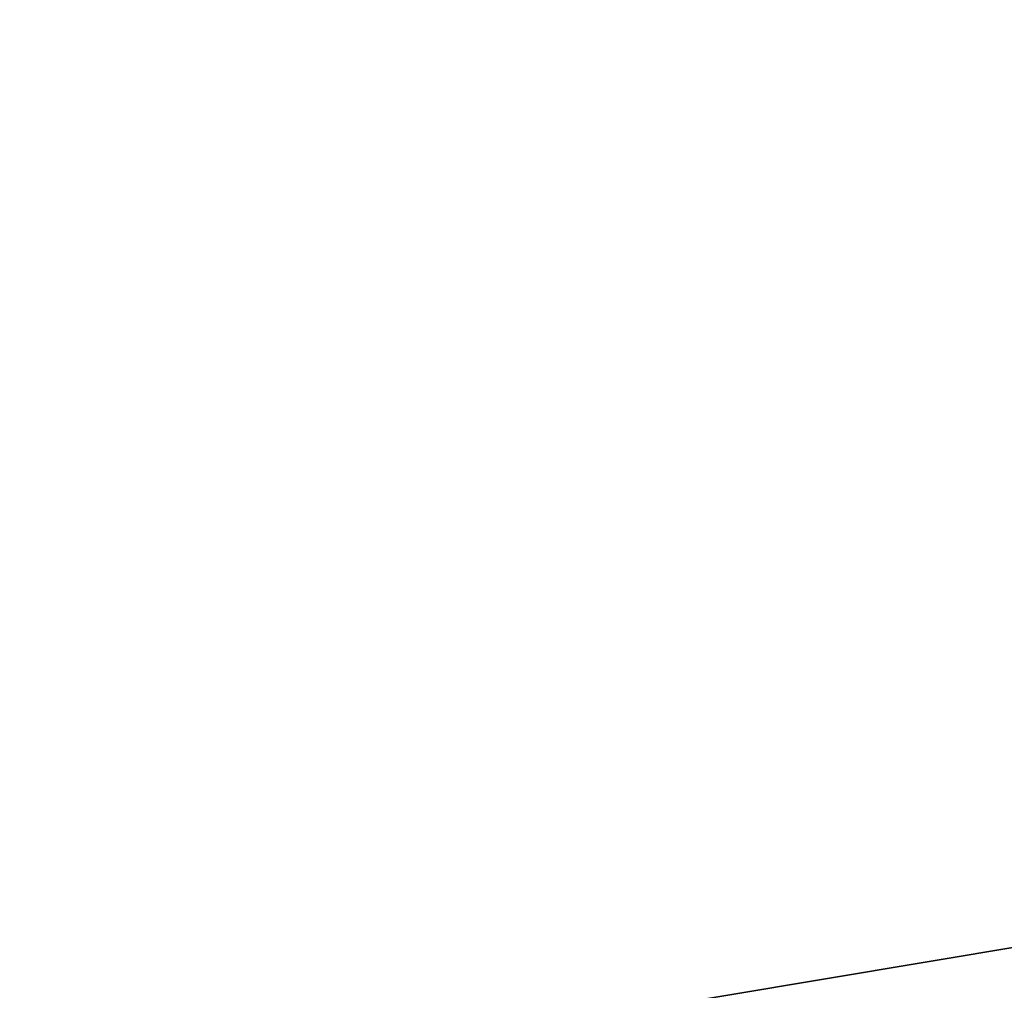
# Model space of a CAD drawing. Extents: x 0 to 80, y 0 to 80.
# Tile 522 of 656: x 9.535383 to 9.535629, y 35.421796 to 35.422039. Entities that reach past the tile are written whole.
import ezdxf

# ---------------------------------------------------------------- set-up
doc = ezdxf.new("R2010")
doc.units = 0
doc.header["$LTSCALE"] = 25.4
doc.layers.get('0').update_dxf_attribs({"color": 13, "linetype": 'CONTINUOUS'})

# ---------------------------------------------------------------- blocks, each defined once
blk = doc.blocks.new('ORBIT-I-KINKIET-20-7806-78')
at = {"color": 7}
blk.add_line((25.93508911, 35.76836014, 344.92849731), (25.20296288, 35.64608002, 344.54324341), dxfattribs=at)
blk.add_line((25.93508911, 35.76836014, 344.92849731), (25.20296288, 35.64608002, 344.54324341), dxfattribs=at)
mesh = blk.add_polyface(dxfattribs=at)
corners = [(25.93508911, 35.76836014, 344.92849731), (25.20296288, 35.64608002, 344.54324341), (25.93508911, 35.64608002, 344.92849731)]
mesh.append_faces([[corners[k] for k in face] for face in [(0, 1, 2)]], dxfattribs={"color": 7})
mesh = blk.add_polyface(dxfattribs=at)
corners = [(25.93508911, 35.76836014, 344.92849731), (25.20296288, 35.76836014, 344.54324341), (25.20296288, 35.64608002, 344.54324341)]
mesh.append_faces([[corners[k] for k in face] for face in [(0, 1, 2)]], dxfattribs={"color": 7})
mesh = blk.add_polyface(dxfattribs=at)
corners = [(26.40274239, 35.64608002, 302.38388062), (25.67843819, 35.76836014, 302.75234985), (26.40274239, 35.76836014, 302.38388062)]
mesh.append_faces([[corners[k] for k in face] for face in [(0, 1, 2)]], dxfattribs={"color": 7})
mesh = blk.add_polyface(dxfattribs=at)
corners = [(26.40274239, 35.64608002, 302.38388062), (25.67843819, 35.64608002, 302.75234985), (25.67843819, 35.76836014, 302.75234985)]
mesh.append_faces([[corners[k] for k in face] for face in [(0, 1, 2)]], dxfattribs={"color": 7})

msp = doc.modelspace()

# ---------------------------------------------------------------- block references
at = {"color": 0}
msp.add_blockref('ORBIT-I-KINKIET-20-7806-78', (-16.39661407, -0.34607825, -57.5), dxfattribs=at)

doc.saveas('drawing.dxf')
